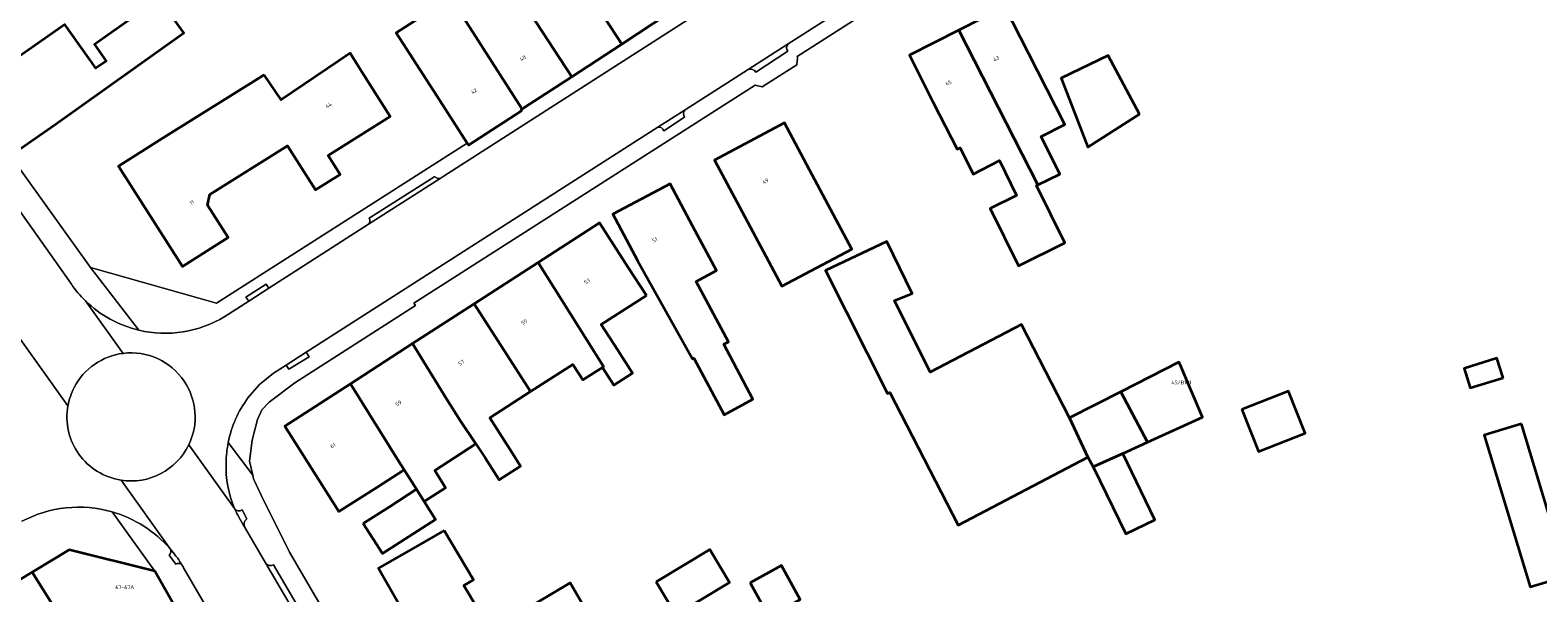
# Model space of a CAD drawing. Header units: metres. Extents: x 197700 to 204338, y 317132 to 325229.
# Tile 452 of 656: x 200981 to 201123, y 319546 to 319599. Entities that reach past the tile are written whole.
import ezdxf
from ezdxf.enums import TextEntityAlignment as Align

# ---------------------------------------------------------------- set-up
doc = ezdxf.new("R2010")
doc.units = ezdxf.units.M
for name, color, linetype, lineweight in [('B-WE-OG-BEBOUWING-GV', 7, 'Continuous', 35), ('B-WE-OG-BEBOUWING-T18', 10, 'Continuous', 18), ('B-WE-OG-TERREIN_ERF-GV', 7, 'Continuous', 18), ('B-WE-VH-VERHARDING_ASFALT-GV', 252, 'Continuous', 18), ('B-WE-VH-VERHARDING_BEDRIJFSVLOERPLAAT-GV', 252, 'Continuous', 18), ('B-WE-VH-VERHARDING_BETONSTRAATSTEEN-GV', 252, 'Continuous', 18), ('B-WE-VH-VERHARDING_OPEN-GV', 252, 'Continuous', 18), ('B-WE-VH-VERHARDING_TEGEL-GV', 252, 'Continuous', 18)]:
    doc.layers.add(name, color=color, linetype=linetype, lineweight=lineweight)
doc.styles.add('NLCS-ISO-M200-T18', font='NLCS-ISO.ttf', dxfattribs={"height": 0.36})

msp = doc.modelspace()

# ---------------------------------------------------------------- linework, layer by layer
at = {"layer": 'B-WE-OG-BEBOUWING-GV'}
for points in [[(201041.33, 319600.766), (201032.771, 319613.954), (201032.375, 319613.699), (201030.355, 319616.839), (201027.801, 319615.196), (201031.475, 319609.485), (201029.581, 319608.267), (201036.515, 319597.615), (201040.952, 319600.52)], [(201021.669, 319610.03), (201021.576, 319609.97), (201019.418, 319613.325), (201017.04, 319611.795), (201021.406, 319605.009), (201019.316, 319603.665), (201027.138, 319591.475), (201027.291, 319591.576), (201031.797, 319594.526)], [(201031.797, 319594.526), (201036.515, 319597.615), (201029.581, 319608.267), (201029.404, 319608.153), (201029.086, 319608.648), (201027.018, 319607.317), (201024.218, 319611.669), (201021.669, 319610.03)], [(201027.138, 319591.475), (201019.316, 319603.665), (201019.299, 319603.654), (201018.6, 319604.739), (201018.331, 319604.566), (201016.876, 319606.828), (201014.197, 319605.104), (201017.425, 319600.085), (201015.225, 319598.67), (201019.355, 319592.27), (201021.941, 319588.262), (201022.066, 319588.069), (201027.075, 319591.302), (201027.016, 319591.394)], [(200974.817, 319593.065), (200978.94, 319587.168), (200983.037, 319590.033), (200995.176, 319598.673), (200992.863, 319601.926), (200986.748, 319597.578), (200987.862, 319596.011), (200986.893, 319595.322), (200983.955, 319599.455), (200978.914, 319595.93)], [(201074.956, 319596.678), (201072.695, 319601.137), (201068.323, 319598.921), (201075.792, 319584.307), (201077.865, 319585.333), (201076.099, 319588.897), (201078.339, 319590.007)], [(201075.792, 319584.307), (201068.323, 319598.921), (201063.668, 319596.561), (201065.929, 319592.101), (201068.167, 319587.687), (201068.45, 319587.828), (201069.683, 319585.34), (201072.164, 319586.608), (201073.795, 319583.317), (201071.299, 319582.08), (201073.98, 319576.669), (201078.349, 319578.834), (201075.668, 319584.245)], [(201002.788, 319594.709), (200993.25, 319588.756), (200989.032, 319586.071), (200995.068, 319576.591), (200999.37, 319579.33), (200997.426, 319582.384), (200997.656, 319583.419), (201004.962, 319588.007), (201007.616, 319583.855), (201009.94, 319585.293), (201008.817, 319587.086), (201014.662, 319590.778), (201011.992, 319595.006), (201010.883, 319596.762), (201004.386, 319592.353)], [(201085.401, 319590.981), (201082.421, 319596.536), (201078, 319594.398), (201080.513, 319587.861)], [(201054.23, 319585.742), (201051.868, 319590.159), (201045.278, 319586.635), (201047.636, 319582.226), (201051.643, 319574.734), (201058.247, 319578.231)], [(201038.013, 319577.169), (201043.199, 319567.876), (201043.334, 319567.948), (201046.178, 319562.609), (201048.91, 319564.064), (201046.145, 319569.256), (201046.585, 319569.491), (201043.542, 319575.204), (201045.458, 319576.224), (201043.458, 319579.987), (201041.101, 319584.42), (201035.687, 319581.541)], [(201038.847, 319573.857), (201037.127, 319576.518), (201034.412, 319580.717), (201028.626, 319576.977), (201034.812, 319567.15), (201034.702, 319567.081), (201035.77, 319565.409), (201037.525, 319566.531), (201036.141, 319568.696), (201034.584, 319571.131)], [(201078.791, 319562.299), (201074.247, 319571.131), (201065.643, 319566.639), (201062.267, 319573.382), (201063.933, 319574.05), (201061.537, 319578.962), (201055.761, 319576.241), (201061.594, 319564.623), (201061.82, 319564.72), (201068.277, 319552.178), (201080.522, 319558.591)], [(201027.909, 319564.789), (201031.912, 319567.348), (201032.843, 319565.892), (201034.702, 319567.081), (201034.812, 319567.15), (201028.626, 319576.977), (201022.593, 319573.077)], [(201022.593, 319573.077), (201016.779, 319569.319), (201019.976, 319564.102), (201021.286, 319562.065), (201022.753, 319559.857), (201023.629, 319558.543), (201024.955, 319556.469), (201026.977, 319557.762), (201026.175, 319559.016), (201024.058, 319562.326), (201027.909, 319564.789)], [(201016.779, 319569.319), (201010.92, 319565.531), (201015.468, 319558.197), (201015.982, 319557.399), (201017.161, 319555.573), (201017.886, 319554.414), (201019.895, 319555.698), (201019.687, 319556.023), (201018.885, 319557.332), (201022.753, 319559.857), (201021.286, 319562.065), (201019.976, 319564.102)], [(201083.634, 319564.772), (201086.151, 319560.019), (201091.345, 319562.386), (201090.241, 319564.955), (201089.182, 319567.418), (201089.116, 319567.571)], [(201119.704, 319566.104), (201119.127, 319567.953), (201116.02, 319566.983), (201116.597, 319565.134)], [(201010.92, 319565.531), (201004.718, 319561.522), (201009.832, 319553.468), (201013.421, 319555.747), (201015.982, 319557.399), (201015.468, 319558.197)], [(201083.822, 319558.957), (201086.151, 319560.019), (201083.634, 319564.772), (201078.791, 319562.299), (201080.522, 319558.591), (201081.02, 319557.68)], [(201095.054, 319563.104), (201096.629, 319559.123), (201101.013, 319560.858), (201099.438, 319564.838)], [(201121.441, 319561.746), (201117.924, 319560.686), (201122.247, 319546.347), (201125.763, 319547.407), (201123.075, 319556.325)], [(201083.822, 319558.957), (201081.02, 319557.68), (201084.109, 319551.348), (201086.825, 319552.672)], [(201012.119, 319552.336), (201013.938, 319549.49), (201018.959, 319552.7), (201017.886, 319554.414), (201017.161, 319555.573), (201014.592, 319553.916)], [(201019.763, 319551.684), (201017.9, 319550.612), (201013.558, 319548.113), (201016.219, 319543.49), (201013.763, 319542.062), (201014.35, 319541.063), (201013.388, 319540.497), (201014.634, 319538.377), (201015.606, 319538.928), (201017.448, 319535.794), (201025.05, 319540.194), (201026.332, 319540.949), (201030.035, 319543.233), (201030.354, 319543.423), (201032.759, 319544.852), (201031.645, 319546.726), (201026.907, 319543.909), (201024.134, 319542.261), (201021.622, 319546.486), (201022.531, 319547.027)], [(200991.167, 319530.9), (200994.048, 319532.639), (200992.416, 319535.362), (200990.254, 319538.994), (200992.161, 319540.129), (200993.305, 319538.207), (200996.723, 319540.288), (200995.351, 319542.541), (200995.423, 319542.591), (200992.442, 319547.837), (200984.354, 319549.853), (200980.876, 319547.746), (200989.254, 319534.397), (200989.303, 319534.424), (200989.75, 319533.627)], [(201039.763, 319546.831), (201041.632, 319543.719), (201046.695, 319546.76), (201044.825, 319549.872)], [(201048.653, 319546.742), (201050.404, 319543.531), (201053.36, 319545.144), (201051.609, 319548.354)], [(200980.876, 319547.746), (200975.194, 319544.304), (200979.569, 319536.528), (200981.431, 319537.571), (200983.283, 319534.264), (200985.337, 319535.414), (200986.706, 319532.969), (200989.254, 319534.397)]]:
    msp.add_lwpolyline(points, close=True, dxfattribs=at)
at = {"layer": 'B-WE-OG-TERREIN_ERF-GV'}
for points in [[(200957.829, 319617.037), (200974.817, 319593.065), (200978.914, 319595.93), (200983.955, 319599.455), (200986.893, 319595.322), (200987.862, 319596.011), (200986.748, 319597.578), (200992.863, 319601.926), (200995.176, 319598.673), (200983.037, 319590.033), (200978.94, 319587.168), (200978.822, 319587.063), (200986.378, 319576.508), (200998.275, 319573.158), (201021.941, 319588.262), (201019.355, 319592.27), (201015.225, 319598.67), (201017.425, 319600.085)], [(201075.651, 319610.895), (201053.066, 319596.427), (201053.118, 319596.307), (201053.034, 319595.652), (201049.77, 319593.57), (201049.124, 319593.747), (201016.889, 319573.15), (201017.055, 319572.918), (201005.667, 319565.605), (201003.252, 319563.781), (201002.557, 319563.058), (201002.133, 319562.151), (201001.652, 319560.206), (201001.399, 319558.22), (201001.691, 319556.895), (201001.767, 319556.55), (201002.48, 319554.995), (201005.163, 319549.617), (201038.749, 319492.051)], [(201016.219, 319543.49), (201013.558, 319548.113), (201017.9, 319550.612), (201019.763, 319551.684), (201022.531, 319547.027), (201021.622, 319546.486), (201024.134, 319542.261)], [(201026.907, 319543.909), (201031.645, 319546.726), (201032.759, 319544.852)]]:
    msp.add_lwpolyline(points, dxfattribs=at)
for points in [[(201068.323, 319598.921), (201072.695, 319601.137), (201074.956, 319596.678), (201078.339, 319590.007), (201076.099, 319588.897), (201077.865, 319585.333), (201075.792, 319584.307), (201075.668, 319584.245), (201078.349, 319578.834), (201073.98, 319576.669), (201071.299, 319582.08), (201073.795, 319583.317), (201072.164, 319586.608), (201069.683, 319585.34), (201068.45, 319587.828), (201068.167, 319587.687), (201065.929, 319592.101), (201063.668, 319596.561)], [(200993.25, 319588.756), (201002.788, 319594.709), (201004.386, 319592.353), (201010.883, 319596.762), (201011.992, 319595.006), (201014.662, 319590.778), (201008.817, 319587.086), (201009.94, 319585.293), (201007.616, 319583.855), (201004.962, 319588.007), (200997.656, 319583.419), (200997.426, 319582.384), (200999.37, 319579.33), (200995.068, 319576.591), (200989.032, 319586.071)], [(201085.401, 319590.981), (201080.513, 319587.861), (201078, 319594.398), (201082.421, 319596.536)], [(201047.636, 319582.226), (201045.278, 319586.635), (201051.868, 319590.159), (201054.23, 319585.742), (201058.247, 319578.231), (201051.643, 319574.734)], [(201045.458, 319576.224), (201043.542, 319575.204), (201046.585, 319569.491), (201046.145, 319569.256), (201048.91, 319564.064), (201046.178, 319562.609), (201043.334, 319567.948), (201043.199, 319567.876), (201038.013, 319577.169), (201035.687, 319581.541), (201041.101, 319584.42), (201043.458, 319579.987)], [(201016.779, 319569.319), (201022.593, 319573.077), (201028.626, 319576.977), (201034.412, 319580.717), (201037.127, 319576.518), (201038.847, 319573.857), (201034.584, 319571.131), (201036.141, 319568.696), (201037.525, 319566.531), (201035.77, 319565.409), (201034.702, 319567.081), (201032.843, 319565.892), (201031.912, 319567.348), (201027.909, 319564.789), (201024.058, 319562.326), (201026.175, 319559.016), (201026.977, 319557.762), (201024.955, 319556.469), (201023.629, 319558.543), (201022.753, 319559.857), (201018.885, 319557.332), (201019.687, 319556.023), (201019.895, 319555.698), (201017.886, 319554.414), (201018.959, 319552.7), (201013.938, 319549.49), (201012.119, 319552.336), (201014.592, 319553.916), (201017.161, 319555.573), (201015.982, 319557.399), (201013.421, 319555.747), (201009.832, 319553.468), (201004.718, 319561.522), (201010.92, 319565.531)], [(201086.151, 319560.019), (201083.822, 319558.957), (201086.825, 319552.672), (201084.109, 319551.348), (201081.02, 319557.68), (201080.522, 319558.591), (201068.277, 319552.178), (201061.82, 319564.72), (201061.594, 319564.623), (201055.761, 319576.241), (201061.537, 319578.962), (201063.933, 319574.05), (201062.267, 319573.382), (201065.643, 319566.639), (201074.247, 319571.131), (201078.791, 319562.299), (201083.634, 319564.772), (201089.116, 319567.571), (201089.182, 319567.418), (201090.241, 319564.955), (201091.345, 319562.386)], [(201119.127, 319567.953), (201119.704, 319566.104), (201116.597, 319565.134), (201116.02, 319566.983)], [(201096.629, 319559.123), (201095.054, 319563.104), (201099.438, 319564.838), (201101.013, 319560.858)], [(201117.924, 319560.686), (201121.441, 319561.746), (201123.075, 319556.325), (201125.763, 319547.407), (201122.247, 319546.347)], [(201041.632, 319543.719), (201039.763, 319546.831), (201044.825, 319549.872), (201046.695, 319546.76)], [(201050.404, 319543.531), (201048.653, 319546.742), (201051.609, 319548.354), (201053.36, 319545.144)]]:
    msp.add_lwpolyline(points, close=True, dxfattribs=at)
at = {"layer": 'B-WE-VH-VERHARDING_ASFALT-GV'}
for points in [[(200945.957, 319617.217), (200947.403, 319615.343), (200954.004, 319605.946), (200978.46, 319571.56), (200984.252, 319563.449)], [(200984.58, 319574.927), (200984.356, 319575.244), (200954.56, 319617.407)], [(201074.851, 319612.113), (201070.957, 319618.034), (201054.642, 319607.561), (201052.503, 319606.188), (201019.654, 319585.102), (201019.371, 319584.92), (201012.632, 319580.594), (201003.224, 319574.555), (201001.323, 319573.335), (200999.05, 319571.876)], [(201001.238, 319564.19), (201002.347, 319565.454), (201003.644, 319566.527), (201004.85, 319567.299), (201006.751, 319568.516), (201039.937, 319589.762), (201042.499, 319591.401), (201048.47, 319595.224), (201052.236, 319597.635), (201057.947, 319601.291), (201062.727, 319604.351), (201067.48, 319607.394), (201071.232, 319609.796), (201073.875, 319611.488), (201074.851, 319612.113)], [(200989.463, 319568.401), (200985.894, 319573.372)], [(200985.894, 319573.372), (200989.463, 319568.401)], [(200984.252, 319563.449), (200978.46, 319571.56)], [(200995.658, 319559.773), (200999.988, 319553.742)], [(200999.988, 319553.742), (200995.658, 319559.773)], [(200993.897, 319549.942), (200989.267, 319556.425)], [(200989.267, 319556.425), (200993.897, 319549.942)], [(201008.752, 319538.649), (201002.91, 319548.61), (201000.911, 319552.018), (201000.754, 319552.286), (201000.504, 319552.705), (201000.274, 319553.136)], [(200995.17, 319548.16), (201000.186, 319539.512)]]:
    msp.add_lwpolyline(points, dxfattribs=at)
for points in [[(200985.894, 319573.372, -0.0477371), (200984.58, 319574.927)], [(200990.943, 319570.588, -0.1362344), (200985.894, 319573.372)], [(200999.05, 319571.876, -0.1978951), (200990.943, 319570.588)], [(200984.84, 319565.186, -0.246785), (200989.463, 319568.401)], [(200989.463, 319568.401, -0.282084), (200995.222, 319565.786)], [(200995.222, 319565.786, -0.2667877), (200995.658, 319559.773)], [(200984.252, 319563.449, -0.0763824), (200984.84, 319565.186)], [(200999.38, 319559.981, -0.1106064), (201001.238, 319564.19)], [(200989.267, 319556.425, -0.4194201), (200984.252, 319563.449)], [(200995.658, 319559.773, -0.3307375), (200989.267, 319556.425)], [(200999.18, 319558.069, -0.0457438), (200999.38, 319559.981)], [(200999.988, 319553.742, -0.111435), (200999.18, 319558.069)], [(200979.899, 319552.54, -0.1941082), (200988.418, 319553.43)], [(200988.418, 319553.43, -0.1447127), (200993.897, 319549.942)], [(201000.274, 319553.136, -0.0160434), (200999.988, 319553.742)], [(200993.897, 319549.942, -0.0384774), (200994.948, 319548.527)], [(200994.948, 319548.527, -0.0100238), (200995.17, 319548.16)]]:
    msp.add_lwpolyline(points, format="xyb", dxfattribs=at)
at = {"layer": 'B-WE-VH-VERHARDING_BEDRIJFSVLOERPLAAT-GV'}
for points in [[(201001.323, 319573.335), (201003.224, 319574.555), (201002.964, 319574.941), (201001.046, 319573.718)], [(201004.85, 319567.299), (201005.108, 319566.898), (201007.023, 319568.082), (201006.751, 319568.516)]]:
    msp.add_lwpolyline(points, close=True, dxfattribs=at)
at = {"layer": 'B-WE-VH-VERHARDING_BETONSTRAATSTEEN-GV'}
for points in [[(201052.236, 319597.635), (201048.47, 319595.224)], [(201049.18, 319594.956), (201052.206, 319596.947)], [(201042.499, 319591.401), (201039.937, 319589.762)], [(201040.482, 319589.432), (201042.45, 319590.712)], [(201012.632, 319580.594), (201019.371, 319584.92)], [(201018.886, 319585.093), (201012.69, 319581.163)], [(201000.274, 319553.136), (201000.504, 319552.705), (201000.754, 319552.286), (201000.911, 319552.018)], [(201001.145, 319552.763), (201000.708, 319553.611)], [(200993.806, 319549.34), (200994.447, 319548.502)], [(201002.91, 319548.61), (201008.752, 319538.649)], [(201009.004, 319539.308), (201003.654, 319548.437)]]:
    msp.add_lwpolyline(points, dxfattribs=at)
for points in [[(201052.206, 319596.947, -0.4009194), (201052.236, 319597.635)], [(201048.47, 319595.224, -0.3177024), (201049.18, 319594.956)], [(201042.45, 319590.712, -0.3555444), (201042.499, 319591.401)], [(201039.937, 319589.762, -0.4034982), (201040.482, 319589.432)], [(201019.371, 319584.92, -0.2862189), (201018.886, 319585.093)], [(201012.69, 319581.163, -0.3349468), (201012.632, 319580.594)], [(200999.988, 319553.742, 0.0160434), (201000.274, 319553.136)], [(201000.708, 319553.611, -0.3787596), (200999.988, 319553.742)], [(201000.911, 319552.018, -0.3438515), (201001.145, 319552.763)], [(200993.897, 319549.942, -0.3867448), (200993.806, 319549.34)], [(200994.948, 319548.527, 0.0384774), (200993.897, 319549.942)], [(200994.447, 319548.502, -0.1932421), (200994.948, 319548.527)], [(201003.654, 319548.437, -0.3810297), (201002.91, 319548.61)]]:
    msp.add_lwpolyline(points, format="xyb", dxfattribs=at)
at = {"layer": 'B-WE-VH-VERHARDING_OPEN-GV'}
for points in [[(200989.463, 319568.401, 0.246785), (200984.84, 319565.186)], [(200995.222, 319565.786, 0.282084), (200989.463, 319568.401)], [(200995.658, 319559.773, 0.2667877), (200995.222, 319565.786)], [(200984.84, 319565.186, 0.0763824), (200984.252, 319563.449)], [(200984.252, 319563.449, 0.4194201), (200989.267, 319556.425)], [(200989.267, 319556.425, 0.3307375), (200995.658, 319559.773)]]:
    msp.add_lwpolyline(points, format="xyb", dxfattribs=at)
at = {"layer": 'B-WE-VH-VERHARDING_TEGEL-GV'}
for points in [[(200954.56, 319617.407), (200984.356, 319575.244), (200984.58, 319574.927)], [(200990.943, 319570.588), (200986.378, 319576.508), (200978.822, 319587.063), (200978.94, 319587.168), (200974.817, 319593.065), (200957.829, 319617.037)], [(201059.881, 319612.599), (201054.44, 319609.081), (201050.679, 319606.614), (201046.035, 319603.556), (201045.688, 319603.327), (201045.616, 319603.442), (201045.349, 319603.266), (201045.294, 319603.35), (201041.33, 319600.766), (201040.952, 319600.52), (201036.515, 319597.615), (201031.797, 319594.526), (201027.291, 319591.576), (201027.138, 319591.475), (201027.016, 319591.394), (201027.075, 319591.302), (201022.066, 319588.069), (201021.941, 319588.262), (200998.275, 319573.158), (200986.378, 319576.508), (200990.943, 319570.588)], [(200999.38, 319559.981), (201001.691, 319556.895), (201001.399, 319558.22), (201001.652, 319560.206), (201002.133, 319562.151), (201002.557, 319563.058), (201003.252, 319563.781), (201005.667, 319565.605), (201017.055, 319572.918), (201016.889, 319573.15), (201049.124, 319593.747), (201049.77, 319593.57), (201053.034, 319595.652), (201053.118, 319596.307), (201053.066, 319596.427), (201075.651, 319610.895), (201075.135, 319611.68), (201074.488, 319611.257)], [(201019.371, 319584.92), (201019.654, 319585.102), (201052.503, 319606.188)], [(201057.947, 319601.291), (201052.236, 319597.635)], [(201052.206, 319596.947), (201049.18, 319594.956)], [(201048.47, 319595.224), (201042.499, 319591.401)], [(201039.937, 319589.762), (201006.751, 319568.516), (201007.023, 319568.082), (201005.108, 319566.898), (201004.85, 319567.299), (201003.644, 319566.527), (201002.347, 319565.454), (201001.238, 319564.19)], [(201042.45, 319590.712), (201040.482, 319589.432)], [(201012.69, 319581.163), (201018.886, 319585.093)], [(200999.05, 319571.876), (201001.323, 319573.335), (201001.046, 319573.718), (201002.964, 319574.941), (201003.224, 319574.555), (201012.632, 319580.594)], [(201049.581, 319475.257), (201047.381, 319478.675), (201045.367, 319481.697), (201042.237, 319486.435), (201039.231, 319491.253), (201038.989, 319491.651), (201038.749, 319492.051), (201005.163, 319549.617), (201002.48, 319554.995), (201001.767, 319556.55), (201001.691, 319556.895), (200999.38, 319559.981)], [(200924.409, 319513.52), (200929.955, 319516.919), (200931.886, 319518.098), (200937.614, 319521.558), (200944.421, 319525.669), (200954.297, 319531.644), (200960.52, 319535.414), (200962.337, 319536.515), (200968.399, 319540.187), (200975.194, 319544.304), (200980.876, 319547.746), (200984.354, 319549.853), (200992.442, 319547.837), (200988.418, 319553.43)], [(200988.418, 319553.43), (200992.442, 319547.837), (200995.423, 319542.591), (200995.351, 319542.541), (200996.723, 319540.288), (200997.83, 319538.497), (200999.455, 319535.691), (201002.774, 319529.961), (201003.512, 319528.727), (201005.45, 319525.548), (201008.822, 319519.762), (201011.976, 319514.349), (201015.713, 319507.937), (201019.37, 319501.661), (201020.28, 319500.088), (201020.331, 319500), (201023.243, 319494.897), (201024.933, 319495.999)], [(201000.708, 319553.611), (201001.145, 319552.763)], [(201000.911, 319552.018), (201002.91, 319548.61)], [(200994.447, 319548.502), (200993.806, 319549.34)], [(201003.654, 319548.437), (201009.004, 319539.308)], [(201000.186, 319539.512), (200995.17, 319548.16)]]:
    msp.add_lwpolyline(points, dxfattribs=at)
for points in [[(201052.236, 319597.635, 0.4009194), (201052.206, 319596.947)], [(201049.18, 319594.956, 0.3177024), (201048.47, 319595.224)], [(201042.499, 319591.401, 0.3555444), (201042.45, 319590.712)], [(201040.482, 319589.432, 0.4034982), (201039.937, 319589.762)], [(201018.886, 319585.093, 0.2862189), (201019.371, 319584.92)], [(201012.632, 319580.594, 0.3349468), (201012.69, 319581.163)], [(200984.58, 319574.927, 0.0477371), (200985.894, 319573.372)], [(200985.894, 319573.372, 0.1362344), (200990.943, 319570.588)], [(200990.943, 319570.588, 0.1978951), (200999.05, 319571.876)], [(201001.238, 319564.19, 0.1106064), (200999.38, 319559.981)], [(200999.38, 319559.981, 0.0457438), (200999.18, 319558.069)], [(200999.18, 319558.069, 0.111435), (200999.988, 319553.742)], [(200988.418, 319553.43, 0.1941082), (200979.899, 319552.54)], [(200993.897, 319549.942, 0.1447127), (200988.418, 319553.43)], [(200999.988, 319553.742, 0.3787596), (201000.708, 319553.611)], [(201001.145, 319552.763, 0.3438515), (201000.911, 319552.018)], [(200993.806, 319549.34, 0.3867448), (200993.897, 319549.942)], [(200994.948, 319548.527, 0.1932421), (200994.447, 319548.502)], [(200995.17, 319548.16, 0.0100238), (200994.948, 319548.527)], [(201002.91, 319548.61, 0.3810297), (201003.654, 319548.437)]]:
    msp.add_lwpolyline(points, format="xyb", dxfattribs=at)

# ---------------------------------------------------------------- texts
at = {"layer": 'B-WE-OG-BEBOUWING-T18', "style": 'NLCS-ISO-M200-T18'}
for s, rotation, p in [('40', 33.2, (201027.185, 319596.287)), ('43', 26.8, (201071.87, 319596.234)), ('45', 26.8, (201067.357, 319593.946)), ('42', 32.8, (201022.585, 319593.165)), ('44', 32.2, (201008.845, 319591.835)), ('49', 28.1, (201050.086, 319584.67)), ('11', 32.4, (200995.953, 319582.649)), ('51', 28, (201039.651, 319579.119)), ('53', 32.8, (201033.258, 319575.208)), ('55', 32.8, (201027.319, 319571.369)), ('57', 32.8, (201021.381, 319567.531)), ('59', 32.8, (201015.442, 319563.692)), ('61', 32.8, (201009.256, 319559.693))]:
    msp.add_text(s, height=0.36, rotation=rotation, dxfattribs=at).set_placement(p, align=Align.MIDDLE)
for s, p in [('45/BW1', (201089.332, 319565.653)), ('67-67A', (200989.618, 319546.32))]:
    msp.add_text(s, height=0.36, dxfattribs=at).set_placement(p, align=Align.MIDDLE)

doc.saveas('drawing.dxf')
